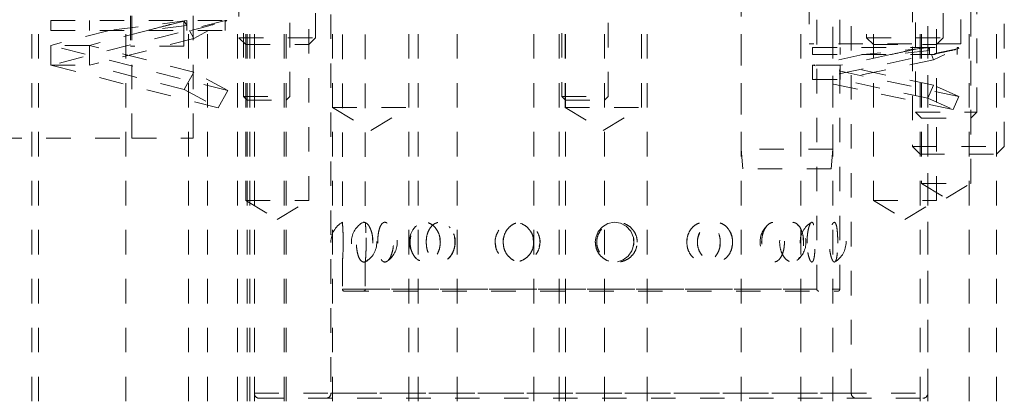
# Model space of a CAD drawing. Header units: inches. Extents: x 220 to 877, y 4 to 174.
# Tile 334 of 656: x 433.85 to 437.87, y 134.27 to 135.82. Entities that reach past the tile are written whole.
import ezdxf

# ---------------------------------------------------------------- set-up
doc = ezdxf.new("R2010")
doc.units = ezdxf.units.IN
doc.header["$LTSCALE"] = 0.5
doc.header["$MEASUREMENT"] = 0
doc.linetypes.add('HIDDEN', pattern=[0.225, 0.15, -0.075])
for name, color, linetype in [('DIE-M-S3', 8, 'Continuous'), ('DSS-M-S', 53, 'Continuous'), ('SVD-M-S', 8, 'Continuous')]:
    doc.layers.add(name, color=color, linetype=linetype)

msp = doc.modelspace()

# ---------------------------------------------------------------- linework, layer by layer
at = {"layer": 'DIE-M-S3', "linetype": 'HIDDEN', "lineweight": 18}
for p, q in [((437.50864, 136.40841), (437.50864, 135.44222)), ((437.75864, 135.44222), (437.75864, 136.40841)), ((437.07364, 135.90072), (437.07364, 135.72072)), ((437.69364, 135.72072), (437.69364, 135.90072)), ((437.69364, 135.72072), (437.07364, 135.72072)), ((437.50864, 135.44222), (437.75864, 135.44222)), ((437.50864, 135.44222), (437.53314, 135.41772)), ((437.73414, 135.41772), (437.75864, 135.44222)), ((437.53314, 135.41772), (437.73414, 135.41772))]:
    msp.add_line(p, q, dxfattribs=at)
at = {"layer": 'DSS-M-S', "linetype": 'HIDDEN', "lineweight": 18}
for p, q in [((437.10552, 134.7186), (437.10552, 138.70285)), ((435.12114, 138.44072), (435.12114, 134.29322)), ((437.19927, 134.7186), (437.19927, 138.46072)), ((437.24614, 134.29322), (437.24614, 138.44072)), ((435.16802, 138.15862), (435.16802, 134.99174)), ((435.26177, 138.15873), (435.26177, 134.99158)), ((433.90052, 133.46072), (433.90052, 135.96072)), ((433.92739, 135.96072), (433.92739, 133.46072)), ((434.28314, 135.96072), (434.28314, 133.46072)), ((434.30864, 135.33572), (434.30864, 135.96072)), ((434.30864, 135.33572), (434.30864, 135.96072)), ((434.54014, 133.46072), (434.54014, 135.96072)), ((434.55864, 135.33572), (434.55864, 135.96072)), ((434.61739, 135.96072), (434.61739, 133.46072)), ((434.73989, 133.46072), (434.73989, 135.96072)), ((434.77351, 135.96072), (434.77351, 135.08072)), ((434.77914, 135.96072), (434.77914, 133.46072)), ((434.78989, 135.96072), (434.78989, 133.46072)), ((434.80864, 135.96072), (434.80864, 134.29322)), ((434.80864, 135.96072), (434.80864, 133.46072)), ((434.92989, 133.46072), (434.92989, 135.96072)), ((434.93814, 133.46072), (434.93814, 135.96072)), ((435.03051, 135.08072), (435.03051, 135.96072)), ((435.12739, 135.96072), (435.12739, 133.46072)), ((435.43989, 133.46072), (435.43989, 135.96072)), ((435.47739, 133.46072), (435.47739, 135.96072)), ((435.63739, 135.96072), (435.63739, 133.46072)), ((435.94989, 133.46072), (435.94989, 135.96072)), ((436.05396, 135.96072), (436.05396, 133.46072)), ((436.07739, 135.96072), (436.07739, 135.46072)), ((436.07914, 135.96072), (436.07914, 133.46072)), ((436.23814, 133.46072), (436.23814, 135.96072)), ((436.38989, 135.46072), (436.38989, 135.96072)), ((436.41333, 133.46072), (436.41333, 135.96072)), ((436.79614, 135.96072), (436.79614, 133.46072)), ((437.03989, 135.96072), (437.03989, 133.46072)), ((437.17114, 133.46072), (437.17114, 135.96072)), ((437.33677, 135.96072), (437.33677, 135.08072)), ((437.52739, 135.96072), (437.52739, 133.46072)), ((437.53314, 135.96072), (437.53314, 135.15072)), ((437.55864, 134.29322), (437.55864, 135.96072)), ((437.55864, 133.46072), (437.55864, 135.96072)), ((437.59377, 135.08072), (437.59377, 135.96072)), ((437.72739, 133.46072), (437.72739, 135.96072)), ((437.73414, 135.15072), (437.73414, 135.96072)), ((437.83989, 133.46072), (437.83989, 135.96072)), ((435.12739, 135.46072), (435.43989, 135.46072)), ((435.12739, 135.46072), (435.28364, 135.36684)), ((435.28364, 135.36684), (435.43989, 135.46072)), ((436.07739, 135.46072), (436.38989, 135.46072)), ((436.07739, 135.46072), (436.23364, 135.36684)), ((436.23364, 135.36684), (436.38989, 135.46072)), ((421.55864, 135.33572), (434.30864, 135.33572)), ((434.30864, 135.33572), (434.55864, 135.33572)), ((437.53314, 135.15072), (437.73414, 135.15072)), ((437.53314, 135.15072), (437.63364, 135.09034)), ((437.63364, 135.09034), (437.73414, 135.15072)), ((434.77351, 135.08072), (435.03051, 135.08072)), ((434.77351, 135.08072), (434.90201, 135.00351)), ((434.90201, 135.00351), (435.03051, 135.08072)), ((437.33677, 135.08072), (437.59377, 135.08072)), ((437.33677, 135.08072), (437.46527, 135.00351)), ((437.46527, 135.00351), (437.59377, 135.08072)), ((435.24981, 134.98935), (435.24768, 134.98851)), ((435.34717, 134.98961), (435.35027, 134.98816)), ((436.25261, 134.98686), (436.23026, 134.97377)), ((436.27793, 134.99189), (436.25261, 134.98686)), ((436.30383, 134.9881), (436.27793, 134.99189)), ((436.32745, 134.97542), (436.30383, 134.9881)), ((437.03084, 134.97787), (437.02465, 134.98409)), ((437.18005, 134.98935), (437.17902, 134.9903)), ((435.47141, 134.97788), (435.4673, 134.9748)), ((436.21303, 134.95381), (436.20293, 134.92873)), ((436.23026, 134.97377), (436.21303, 134.95381)), ((436.34576, 134.95496), (436.32745, 134.97542)), ((436.3563, 134.9292), (436.34576, 134.95496)), ((435.29237, 134.90655), (435.29171, 134.92839)), ((435.31265, 134.90615), (435.31307, 134.92895)), ((435.51079, 134.90614), (435.51167, 134.92896)), ((435.56749, 134.90656), (435.56639, 134.92838)), ((435.79185, 134.91072), (435.79456, 134.89365)), ((435.94915, 134.90656), (435.9478, 134.92838)), ((435.97507, 134.91072), (435.97205, 134.89234)), ((436.20293, 134.92873), (436.20096, 134.91072)), ((436.20096, 134.91072), (436.20096, 134.91072)), ((436.35053, 134.87528), (436.35784, 134.90149)), ((436.35834, 134.91072), (436.35529, 134.89236)), ((436.35784, 134.90149), (436.3563, 134.9292)), ((436.57506, 134.90613), (436.57622, 134.92896)), ((436.71141, 134.91072), (436.70886, 134.89238)), ((437.051, 134.90657), (437.05027, 134.92837)), ((437.06582, 134.90611), (437.06619, 134.92896)), ((437.19092, 134.9066), (437.19075, 134.92835)), ((436.33561, 134.85343), (436.35053, 134.87528)), ((435.16802, 134.8305), (435.16802, 134.7186)), ((435.26177, 134.8306), (435.26177, 134.7186)), ((435.60777, 134.85257), (435.60276, 134.84691)), ((436.29163, 134.83063), (436.3149, 134.83798)), ((436.3149, 134.83798), (436.33561, 134.85343)), ((435.16802, 134.7186), (437.19748, 134.7186)), ((435.17589, 134.71072), (437.19139, 134.71072)), ((435.26177, 134.7186), (437.10377, 134.7186)), ((434.80864, 134.29322), (437.55864, 134.29322)), ((434.82864, 134.27322), (437.53864, 134.27322)), ((435.12114, 134.29322), (437.24441, 134.29322))]:
    msp.add_line(p, q, dxfattribs=at)
for centre, radius, start, end in [((435.21489, 134.91072), 0.09375, 120.03728, 239.7545), ((435.29865, 134.91072), 0.09375, 123.29471, 236.66351), ((435.21489, 134.91072), 0.09375, 300.39276, 59.87715), ((435.29865, 134.91072), 0.09375, 303.80578, 56.47583), ((436.96738, 134.91072), 0.09375, 129.3108, 230.64896), ((436.96738, 134.91072), 0.09375, 308.04779, 52.01783), ((437.13122, 134.91072), 0.09375, 121.14929, 238.95569), ((437.13122, 134.91072), 0.09375, 301.01036, 58.97876), ((435.53542, 134.91072), 0.09375, 136.80884, 222.86935), ((435.53542, 134.91072), 0.09375, 320.52814, 38.65081), ((435.17589, 134.7186), 0.00787, 180, 270), ((435.25389, 134.7186), 0.00787, 270, 0), ((437.11339, 134.7186), 0.00787, 180, 270), ((437.19139, 134.7186), 0.00787, 270, 0), ((434.82864, 134.29322), 0.02, 180, 270), ((435.10114, 134.29322), 0.02, 270, 0), ((437.26614, 134.29322), 0.02, 180, 270), ((437.53864, 134.29322), 0.02, 270, 0)]:
    msp.add_arc(centre, radius, start, end, dxfattribs=at)
for points, knots in [([(435.16803, 134.99174), (435.1681, 134.99095), (435.16824, 134.98934), (435.16933, 134.97528), (435.17053, 134.95427), (435.17131, 134.93134), (435.17139, 134.91644), (435.17142, 134.91072)], [0, 0, 0, 0, 0.212694, 0.4339888, 0.6525969, 0.866575, 1, 1, 1, 1]), ([(435.29272, 134.91072), (435.29229, 134.90174), (435.29142, 134.88377), (435.28485, 134.85982), (435.27546, 134.84136), (435.26411, 134.83037), (435.25234, 134.82834), (435.24158, 134.83585), (435.233, 134.85216), (435.22732, 134.87521), (435.22479, 134.902), (435.22536, 134.92936), (435.22892, 134.95446), (435.23531, 134.97487), (435.2443, 134.98846), (435.25531, 134.99349), (435.26724, 134.98905), (435.27855, 134.9754), (435.2874, 134.95424), (435.29208, 134.93134), (435.29254, 134.91645), (435.29272, 134.91072)], [0, 0, 0, 0, 0.0522157, 0.1044115, 0.1570574, 0.210861, 0.26571, 0.3210845, 0.3762664, 0.4305798, 0.4836779, 0.5357757, 0.58758, 0.6399184, 0.6933372, 0.74789, 0.8031685, 0.8584936, 0.913147, 0.9666429, 1, 1, 1, 1]), ([(435.26517, 134.91072), (435.26509, 134.90145), (435.26493, 134.88289), (435.26382, 134.85823), (435.26261, 134.83977), (435.26178, 134.82967), (435.2617, 134.82876), (435.26237, 134.8367), (435.26349, 134.85255), (435.26461, 134.87484), (435.26526, 134.90149), (435.26512, 134.92959), (435.26422, 134.95578), (435.26299, 134.97641), (435.26196, 134.98966), (435.26185, 134.99097), (435.2618, 134.99158)], [0, 0, 0, 0, 0.0736499, 0.1473273, 0.2203354, 0.291581, 0.3611463, 0.4299285, 0.4991673, 0.5698436, 0.6422792, 0.7160593, 0.790241, 0.8637002, 0.9355503, 1, 1, 1, 1]), ([(435.31239, 134.91072), (435.31269, 134.90145), (435.31327, 134.88289), (435.31799, 134.85823), (435.3253, 134.83977), (435.3349, 134.82967), (435.34571, 134.82876), (435.35661, 134.8367), (435.36633, 134.85255), (435.37362, 134.87484), (435.37726, 134.90149), (435.37649, 134.9296), (435.37128, 134.95574), (435.3625, 134.97655), (435.3517, 134.98951), (435.34055, 134.99339), (435.33036, 134.98823), (435.32196, 134.9748), (435.31594, 134.9544), (435.31284, 134.93184), (435.31252, 134.91677), (435.31239, 134.91072)], [0, 0, 0, 0, 0.0552249, 0.1104704, 0.165214, 0.2186361, 0.2707982, 0.3223731, 0.3742905, 0.4272857, 0.4816, 0.5369225, 0.5925461, 0.647628, 0.7015034, 0.7540234, 0.805689, 0.857398, 0.9099917, 0.9638893, 1, 1, 1, 1]), ([(435.56806, 134.91072), (435.56735, 134.90174), (435.56593, 134.88377), (435.55495, 134.85982), (435.53898, 134.84136), (435.51912, 134.83037), (435.49779, 134.82834), (435.4775, 134.83585), (435.46066, 134.85216), (435.44912, 134.87521), (435.44386, 134.902), (435.44505, 134.92936), (435.45239, 134.95446), (435.46525, 134.97487), (435.48271, 134.98846), (435.50325, 134.99349), (435.52467, 134.98905), (435.54428, 134.9754), (435.55923, 134.95424), (435.567, 134.93134), (435.56777, 134.91645), (435.56806, 134.91072)], [0, 0, 0, 0, 0.05221572, 0.10441149, 0.15705743, 0.21086104, 0.26571001, 0.32108448, 0.37626637, 0.43057977, 0.48367794, 0.53577566, 0.58757998, 0.63991837, 0.69333725, 0.74788998, 0.80316854, 0.85849364, 0.91314705, 0.96664291, 1, 1, 1, 1]), ([(435.51026, 134.91072), (435.51088, 134.90145), (435.51211, 134.88289), (435.52184, 134.85823), (435.53641, 134.83977), (435.55477, 134.82967), (435.57461, 134.82876), (435.59385, 134.8367), (435.6105, 134.85255), (435.62268, 134.87484), (435.6287, 134.90149), (435.62743, 134.9296), (435.6188, 134.95574), (435.604, 134.97655), (435.58528, 134.98951), (435.56523, 134.99339), (435.54617, 134.98823), (435.52982, 134.9748), (435.51765, 134.9544), (435.51119, 134.93184), (435.51053, 134.91677), (435.51026, 134.91072)], [0, 0, 0, 0, 0.0552249, 0.1104704, 0.165214, 0.2186361, 0.2707982, 0.3223731, 0.3742905, 0.4272857, 0.4816, 0.5369225, 0.5925461, 0.647628, 0.7015034, 0.7540234, 0.805689, 0.857398, 0.9099917, 0.9638893, 1, 1, 1, 1]), ([(435.94985, 134.91072), (435.94898, 134.90174), (435.94724, 134.88377), (435.93376, 134.85982), (435.91397, 134.84136), (435.88904, 134.83037), (435.86184, 134.82834), (435.83552, 134.83585), (435.81333, 134.85216), (435.79793, 134.87521), (435.79084, 134.902), (435.79246, 134.92936), (435.8023, 134.95446), (435.81941, 134.97487), (435.84231, 134.98846), (435.86884, 134.99349), (435.89604, 134.98905), (435.92057, 134.9754), (435.93903, 134.95424), (435.94855, 134.93134), (435.94949, 134.91645), (435.94985, 134.91072)], [0, 0, 0, 0, 0.0522157, 0.1044115, 0.1570574, 0.210861, 0.26571, 0.3210845, 0.3762664, 0.4305798, 0.4836779, 0.5357757, 0.58758, 0.6399184, 0.6933372, 0.74789, 0.8031685, 0.8584936, 0.913147, 0.9666429, 1, 1, 1, 1]), ([(435.82456, 134.91072), (435.8254, 134.90145), (435.82706, 134.88289), (435.84012, 134.85823), (435.85944, 134.83977), (435.88338, 134.82967), (435.90881, 134.82876), (435.93308, 134.8367), (435.95377, 134.85255), (435.96874, 134.87484), (435.97609, 134.90149), (435.97454, 134.9296), (435.96399, 134.95574), (435.94573, 134.97655), (435.92232, 134.98951), (435.89684, 134.99339), (435.87221, 134.98823), (435.85072, 134.9748), (435.83451, 134.9544), (435.82582, 134.93184), (435.82492, 134.91677), (435.82456, 134.91072)], [0, 0, 0, 0, 0.0552249, 0.1104704, 0.165214, 0.2186361, 0.2707982, 0.3223731, 0.3742905, 0.4272857, 0.4816, 0.5369225, 0.5925461, 0.647628, 0.7015034, 0.7540234, 0.805689, 0.857398, 0.9099917, 0.9638893, 1, 1, 1, 1]), ([(436.37206, 134.91072), (436.37118, 134.90174), (436.36942, 134.88377), (436.35578, 134.85982), (436.33558, 134.84136), (436.30989, 134.83037), (436.28152, 134.82834), (436.25373, 134.83585), (436.23003, 134.85216), (436.21342, 134.87521), (436.20575, 134.902), (436.2075, 134.92936), (436.21815, 134.95446), (436.23655, 134.97487), (436.26094, 134.98846), (436.28886, 134.99349), (436.31714, 134.98905), (436.34234, 134.9754), (436.36113, 134.95424), (436.37075, 134.93134), (436.37169, 134.91645), (436.37206, 134.91072)], [0, 0, 0, 0, 0.0522157, 0.1044115, 0.1570574, 0.210861, 0.26571, 0.3210845, 0.3762664, 0.4305798, 0.4836779, 0.5357757, 0.58758, 0.6399184, 0.6933372, 0.74789, 0.8031685, 0.8584936, 0.913147, 0.9666429, 1, 1, 1, 1]), ([(436.57435, 134.91072), (436.57517, 134.90145), (436.57681, 134.88289), (436.58957, 134.85823), (436.60811, 134.83977), (436.63056, 134.82967), (436.65378, 134.82876), (436.67535, 134.8367), (436.69332, 134.85255), (436.70607, 134.87484), (436.71226, 134.90149), (436.71096, 134.9296), (436.70205, 134.95574), (436.68639, 134.97655), (436.66586, 134.98951), (436.64293, 134.99339), (436.62015, 134.98823), (436.59979, 134.9748), (436.58411, 134.9544), (436.57559, 134.93184), (436.57471, 134.91677), (436.57435, 134.91072)], [0, 0, 0, 0, 0.0552249, 0.1104704, 0.165214, 0.2186361, 0.2707982, 0.3223731, 0.3742905, 0.4272857, 0.4816, 0.5369225, 0.5925461, 0.647628, 0.7015034, 0.7540234, 0.805689, 0.857398, 0.9099917, 0.9638893, 1, 1, 1, 1]), ([(436.76169, 134.91072), (436.76095, 134.90174), (436.75949, 134.88377), (436.74804, 134.85982), (436.73093, 134.84136), (436.70892, 134.83037), (436.68429, 134.82834), (436.65982, 134.83585), (436.63871, 134.85216), (436.62377, 134.87521), (436.61683, 134.902), (436.61842, 134.92936), (436.62804, 134.95446), (436.64453, 134.97487), (436.6662, 134.98846), (436.69069, 134.99349), (436.71516, 134.98905), (436.73667, 134.9754), (436.75253, 134.95424), (436.76059, 134.93134), (436.76138, 134.91645), (436.76169, 134.91072)], [0, 0, 0, 0, 0.0522157, 0.1044115, 0.1570574, 0.210861, 0.26571, 0.3210845, 0.3762664, 0.4305798, 0.4836779, 0.5357757, 0.58758, 0.6399184, 0.6933372, 0.74789, 0.8031685, 0.8584936, 0.913147, 0.9666429, 1, 1, 1, 1]), ([(436.88019, 134.91072), (436.88079, 134.90145), (436.88197, 134.88289), (436.89115, 134.85823), (436.90431, 134.83977), (436.91993, 134.82967), (436.93573, 134.82876), (436.95006, 134.8367), (436.96173, 134.85255), (436.96986, 134.87484), (436.97375, 134.90149), (436.97294, 134.9296), (436.96731, 134.95574), (436.95726, 134.97655), (436.9438, 134.98951), (436.92839, 134.99339), (436.91273, 134.98823), (436.89843, 134.9748), (436.88724, 134.9544), (436.88109, 134.93184), (436.88045, 134.91677), (436.88019, 134.91072)], [0, 0, 0, 0, 0.0552249, 0.1104704, 0.165214, 0.2186361, 0.2707982, 0.3223731, 0.3742905, 0.4272857, 0.4816, 0.5369225, 0.5925461, 0.647628, 0.7015034, 0.7540234, 0.805689, 0.857398, 0.9099917, 0.9638893, 1, 1, 1, 1]), ([(437.05137, 134.91072), (437.05091, 134.90174), (437.04998, 134.88377), (437.0427, 134.85982), (437.03164, 134.84136), (437.01712, 134.83037), (437.00048, 134.82834), (436.98358, 134.83585), (436.9687, 134.85216), (436.95802, 134.87521), (436.95301, 134.902), (436.95416, 134.92936), (436.96108, 134.95446), (436.97283, 134.97487), (436.98802, 134.98846), (437.00485, 134.99349), (437.02127, 134.98905), (437.03538, 134.9754), (437.04557, 134.95424), (437.05068, 134.93134), (437.05118, 134.91645), (437.05137, 134.91072)], [0, 0, 0, 0, 0.0522157, 0.1044115, 0.1570574, 0.210861, 0.26571, 0.3210845, 0.3762664, 0.4305798, 0.4836779, 0.5357757, 0.58758, 0.6399184, 0.6933372, 0.74789, 0.8031685, 0.8584936, 0.913147, 0.9666429, 1, 1, 1, 1]), ([(437.06559, 134.91072), (437.06586, 134.90145), (437.06639, 134.88289), (437.0704, 134.85823), (437.0759, 134.83977), (437.08199, 134.82967), (437.08764, 134.82876), (437.09225, 134.8367), (437.0956, 134.85255), (437.0977, 134.87484), (437.09862, 134.90149), (437.09843, 134.9296), (437.09706, 134.95574), (437.09437, 134.97655), (437.0903, 134.98951), (437.08509, 134.99339), (437.07924, 134.98823), (437.07347, 134.9748), (437.06871, 134.9544), (437.06599, 134.93184), (437.06571, 134.91677), (437.06559, 134.91072)], [0, 0, 0, 0, 0.0552249, 0.1104704, 0.165214, 0.2186361, 0.2707982, 0.3223731, 0.3742905, 0.4272857, 0.4816, 0.5369225, 0.5925461, 0.647628, 0.7015034, 0.7540234, 0.805689, 0.857398, 0.9099917, 0.9638893, 1, 1, 1, 1]), ([(437.19102, 134.91072), (437.1909, 134.90174), (437.19068, 134.88377), (437.18883, 134.85982), (437.18573, 134.84136), (437.1812, 134.83037), (437.17544, 134.82834), (437.16902, 134.83585), (437.16295, 134.85216), (437.15837, 134.87521), (437.15616, 134.902), (437.15667, 134.92936), (437.1597, 134.95446), (437.16467, 134.97487), (437.17076, 134.98846), (437.17701, 134.99349), (437.18255, 134.98905), (437.18682, 134.9754), (437.18958, 134.95424), (437.19085, 134.93134), (437.19097, 134.91645), (437.19102, 134.91072)], [0, 0, 0, 0, 0.0522157, 0.1044115, 0.1570574, 0.210861, 0.26571, 0.3210845, 0.3762664, 0.4305798, 0.4836779, 0.5357757, 0.58758, 0.6399184, 0.6933372, 0.74789, 0.8031685, 0.8584936, 0.913147, 0.9666429, 1, 1, 1, 1]), ([(435.60384, 134.97447), (435.60416, 134.97425), (435.60589, 134.97301), (435.60704, 134.97081), (435.60799, 134.969)], [0, 0, 0, 0, 0.1791588, 1, 1, 1, 1]), ([(436.62668, 134.94718), (436.62381, 134.94084), (436.61861, 134.92933), (436.61807, 134.91649), (436.61782, 134.91072)], [0, 0, 0, 0, 0.5504446, 1, 1, 1, 1]), ([(436.7611, 134.90656), (436.76125, 134.91422), (436.76153, 134.92853), (436.75611, 134.94123), (436.75359, 134.94713)], [0, 0, 0, 0, 0.5344463, 1, 1, 1, 1]), ([(435.17142, 134.91072), (435.17135, 134.90174), (435.1712, 134.88377), (435.17015, 134.85982), (435.16898, 134.84136), (435.16809, 134.83037), (435.16792, 134.82834), (435.16855, 134.83584), (435.16972, 134.85217), (435.17087, 134.87518), (435.17154, 134.90189), (435.17135, 134.91971), (435.17125, 134.92843)], [0, 0, 0, 0, 0.0976816, 0.195326, 0.2938124, 0.3944646, 0.4970723, 0.6006631, 0.7038937, 0.8054995, 0.904832, 1, 1, 1, 1]), ([(435.265, 134.92898), (435.265, 134.92889), (435.26518, 134.92321), (435.26517, 134.91692), (435.26517, 134.91072)], [0, 0, 0, 0, 0.0144704, 1, 1, 1, 1]), ([(435.7938, 134.92838), (435.79372, 134.92817), (435.79161, 134.92269), (435.79173, 134.91659), (435.79185, 134.91072)], [0, 0, 0, 0, 0.0372002, 1, 1, 1, 1]), ([(435.82528, 134.90614), (435.82478, 134.91405), (435.82413, 134.92432), (435.82803, 134.93346), (435.82893, 134.93556)], [0, 0, 0, 0, 0.7701262, 1, 1, 1, 1]), ([(435.97306, 134.92896), (435.97309, 134.92888), (435.97533, 134.92321), (435.9752, 134.91692), (435.97507, 134.91072)], [0, 0, 0, 0, 0.0134365, 1, 1, 1, 1]), ([(436.20096, 134.91072), (436.20186, 134.90145), (436.20367, 134.88291), (436.21779, 134.85815), (436.23852, 134.84004), (436.26031, 134.83029), (436.27418, 134.83054), (436.27911, 134.83063)], [0, 0, 0, 0, 0.222575, 0.4452332, 0.6658684, 0.8811776, 1, 1, 1, 1]), ([(436.35632, 134.92896), (436.35635, 134.92888), (436.35861, 134.92321), (436.35847, 134.91692), (436.35834, 134.91072)], [0, 0, 0, 0, 0.0134017, 1, 1, 1, 1]), ([(436.70971, 134.92896), (436.70974, 134.92888), (436.71163, 134.92321), (436.71152, 134.91692), (436.71141, 134.91072)], [0, 0, 0, 0, 0.0133607, 1, 1, 1, 1]), ([(436.75101, 134.86919), (436.7525, 134.87142), (436.7572, 134.87846), (436.75843, 134.8875), (436.75928, 134.89366)], [0, 0, 0, 0, 0.3179364, 1, 1, 1, 1]), ([(435.2449, 134.83527), (435.24584, 134.83389), (435.24746, 134.83152), (435.24947, 134.8315), (435.25031, 134.83149)], [0, 0, 0, 0, 0.582496, 1, 1, 1, 1]), ([(435.35033, 134.8333), (435.34955, 134.83249), (435.34665, 134.82952), (435.3437, 134.83015), (435.34155, 134.8306)], [0, 0, 0, 0, 0.2722515, 1, 1, 1, 1]), ([(435.46726, 134.84746), (435.46845, 134.8458), (435.47287, 134.83965), (435.4791, 134.83711), (435.48366, 134.83526)], [0, 0, 0, 0, 0.2693717, 1, 1, 1, 1]), ([(437.02448, 134.83676), (437.02489, 134.83694), (437.02906, 134.83879), (437.03213, 134.84409), (437.03489, 134.84887)], [0, 0, 0, 0, 0.0982961, 1, 1, 1, 1])]:
    msp.add_open_spline(points, degree=3, knots=knots, dxfattribs=at)
at = {"layer": 'SVD-M-S', "linetype": 'HIDDEN', "lineweight": 18}
for p, q in [((436.79614, 137.13272), (436.79614, 135.29072)), ((437.17114, 135.29072), (437.17114, 137.13272)), ((437.49614, 136.50896), (437.49614, 135.30197)), ((437.87114, 135.30197), (437.87114, 136.50896)), ((434.76364, 136.36469), (434.76364, 135.50622)), ((434.95364, 135.50622), (434.95364, 136.36469)), ((436.06364, 136.36469), (436.06364, 135.50622)), ((436.25364, 135.50622), (436.25364, 136.36469)), ((434.74576, 136.33223), (434.74576, 135.74547)), ((437.62152, 135.74547), (437.62152, 136.33223)), ((435.05826, 135.74547), (435.05826, 135.96072)), ((437.30902, 135.96072), (437.30902, 135.74547)), ((434.30227, 135.83572), (434.30227, 135.71072)), ((434.52102, 135.71072), (434.52102, 135.83572)), ((433.97739, 135.81572), (434.68989, 135.81572)), ((434.69096, 135.81572), (433.97739, 135.63347)), ((433.97739, 135.81572), (433.97739, 135.77522)), ((434.13489, 135.81572), (434.13489, 135.77522)), ((434.53239, 135.81572), (434.21525, 135.77522)), ((434.52262, 135.8135), (434.37275, 135.77522)), ((434.53239, 135.79561), (434.37275, 135.77522)), ((434.52262, 135.8135), (434.52669, 135.81572)), ((434.53239, 135.79561), (434.52262, 135.8135)), ((434.53239, 135.79561), (434.53239, 135.81572)), ((434.53239, 135.77522), (434.53239, 135.79561)), ((434.68989, 135.81572), (434.68989, 135.8126)), ((434.6956, 135.81572), (434.68989, 135.8126)), ((434.6956, 135.81572), (434.68989, 135.81572)), ((434.68989, 135.77522), (434.68989, 135.8126)), ((433.97739, 135.77522), (434.68989, 135.77522)), ((434.21525, 135.77522), (433.97739, 135.71447)), ((434.37275, 135.77522), (434.13489, 135.71447)), ((434.56146, 135.74242), (434.54353, 135.77522)), ((434.62149, 135.77522), (434.56146, 135.74242)), ((434.74576, 135.74547), (435.05826, 135.74547)), ((434.74576, 135.74547), (434.77351, 135.71772)), ((435.03051, 135.71772), (435.05826, 135.74547)), ((437.30902, 135.74547), (437.62152, 135.74547)), ((437.30902, 135.74547), (437.33677, 135.71772)), ((437.59377, 135.71772), (437.62152, 135.74547)), ((434.69967, 135.53), (433.97739, 135.71447)), ((434.13489, 135.71447), (433.97739, 135.71447)), ((433.97739, 135.71447), (433.97739, 135.63347)), ((434.56146, 135.74242), (434.13489, 135.63347)), ((434.56146, 135.60553), (434.13489, 135.71447)), ((434.13489, 135.63347), (434.13489, 135.71447)), ((434.52102, 135.71072), (434.30227, 135.71072)), ((434.77351, 135.71772), (435.03051, 135.71772)), ((437.08833, 135.70572), (437.67895, 135.70572)), ((437.08833, 135.70572), (437.08833, 135.67664)), ((437.20143, 135.70572), (437.20143, 135.67664)), ((437.56586, 135.70572), (437.29299, 135.67664)), ((437.33677, 135.71772), (437.59377, 135.71772)), ((437.54252, 135.70572), (437.40608, 135.67664)), ((437.56586, 135.69367), (437.56047, 135.70572)), ((437.56586, 135.69367), (437.56586, 135.70572)), ((437.67895, 135.70572), (437.67895, 135.69913)), ((437.68434, 135.70572), (437.67895, 135.70572)), ((437.68434, 135.70572), (437.6859, 135.70223)), ((437.6859, 135.70223), (437.08833, 135.57485)), ((437.08833, 135.67664), (437.67895, 135.67664)), ((437.29299, 135.67664), (437.08833, 135.63302)), ((437.40608, 135.67664), (437.20143, 135.63302)), ((437.56586, 135.69367), (437.40608, 135.67664)), ((437.56586, 135.67664), (437.56586, 135.69367)), ((437.58263, 135.65611), (437.57346, 135.67664)), ((437.6286, 135.67664), (437.58263, 135.65611)), ((437.6859, 135.70223), (437.67895, 135.69913)), ((437.67895, 135.67664), (437.67895, 135.69913)), ((434.66083, 135.45892), (433.97739, 135.63347)), ((433.97739, 135.63347), (434.13489, 135.63347)), ((434.52262, 135.53445), (434.13489, 135.63347)), ((437.20143, 135.63302), (437.08833, 135.63302)), ((437.6859, 135.50565), (437.08833, 135.63302)), ((437.08833, 135.63302), (437.08833, 135.57485)), ((437.58263, 135.65611), (437.20143, 135.57485)), ((437.58263, 135.55176), (437.20143, 135.63302)), ((437.20143, 135.57485), (437.20143, 135.63302)), ((434.56146, 135.60553), (434.52262, 135.53445)), ((434.69967, 135.53), (434.56146, 135.60553)), ((437.66218, 135.45254), (437.08833, 135.57485)), ((437.08833, 135.57485), (437.20143, 135.57485)), ((437.55891, 135.49866), (437.20143, 135.57485)), ((437.58263, 135.55176), (437.55891, 135.49866)), ((437.6859, 135.50565), (437.58263, 135.55176)), ((434.52262, 135.53445), (434.66083, 135.45892)), ((434.66083, 135.45892), (434.69967, 135.53)), ((434.76364, 135.50622), (434.95364, 135.50622)), ((434.76364, 135.50622), (434.77914, 135.49072)), ((434.93814, 135.49072), (434.95364, 135.50622)), ((436.06364, 135.50622), (436.25364, 135.50622)), ((436.06364, 135.50622), (436.07914, 135.49072)), ((436.23814, 135.49072), (436.25364, 135.50622)), ((437.66218, 135.45254), (437.6859, 135.50565)), ((434.77914, 135.49072), (434.93814, 135.49072)), ((436.07914, 135.49072), (436.23814, 135.49072)), ((437.55891, 135.49866), (437.66218, 135.45254)), ((437.17114, 135.29072), (436.79614, 135.29072)), ((436.79614, 135.29072), (436.80314, 135.21072)), ((437.16414, 135.21072), (437.17114, 135.29072)), ((437.49614, 135.30197), (437.87114, 135.30197)), ((437.49614, 135.30197), (437.52739, 135.27072)), ((437.52739, 135.27072), (437.83989, 135.27072)), ((437.83989, 135.27072), (437.87114, 135.30197)), ((437.16414, 135.21072), (436.80314, 135.21072))]:
    msp.add_line(p, q, dxfattribs=at)
for points, knots in [([(434.37275, 135.77522), (434.39473, 135.78111), (434.43866, 135.79286), (434.49214, 135.8076), (434.5117, 135.81305), (434.52126, 135.81572)], [0, 0, 0, 0, 0.33862909, 0.67663398, 1, 1, 1, 1]), ([(434.54889, 135.77522), (434.57837, 135.78297), (434.63723, 135.79845), (434.68266, 135.81066), (434.68777, 135.81204), (434.68989, 135.8126)], [0, 0, 0, 0, 0.3700032, 0.7388839, 1, 1, 1, 1]), ([(437.40608, 135.67664), (437.42652, 135.68113), (437.46738, 135.69011), (437.51123, 135.69995), (437.53023, 135.70424), (437.53681, 135.70572)], [0, 0, 0, 0, 0.3954928, 0.7907166, 1, 1, 1, 1]), ([(437.57606, 135.67664), (437.599, 135.68163), (437.64484, 135.6916), (437.67495, 135.69825), (437.67791, 135.6989), (437.67895, 135.69913)], [0, 0, 0, 0, 0.3929723, 0.7852535, 1, 1, 1, 1])]:
    msp.add_open_spline(points, degree=3, knots=knots, dxfattribs=at)

doc.saveas('drawing.dxf')
